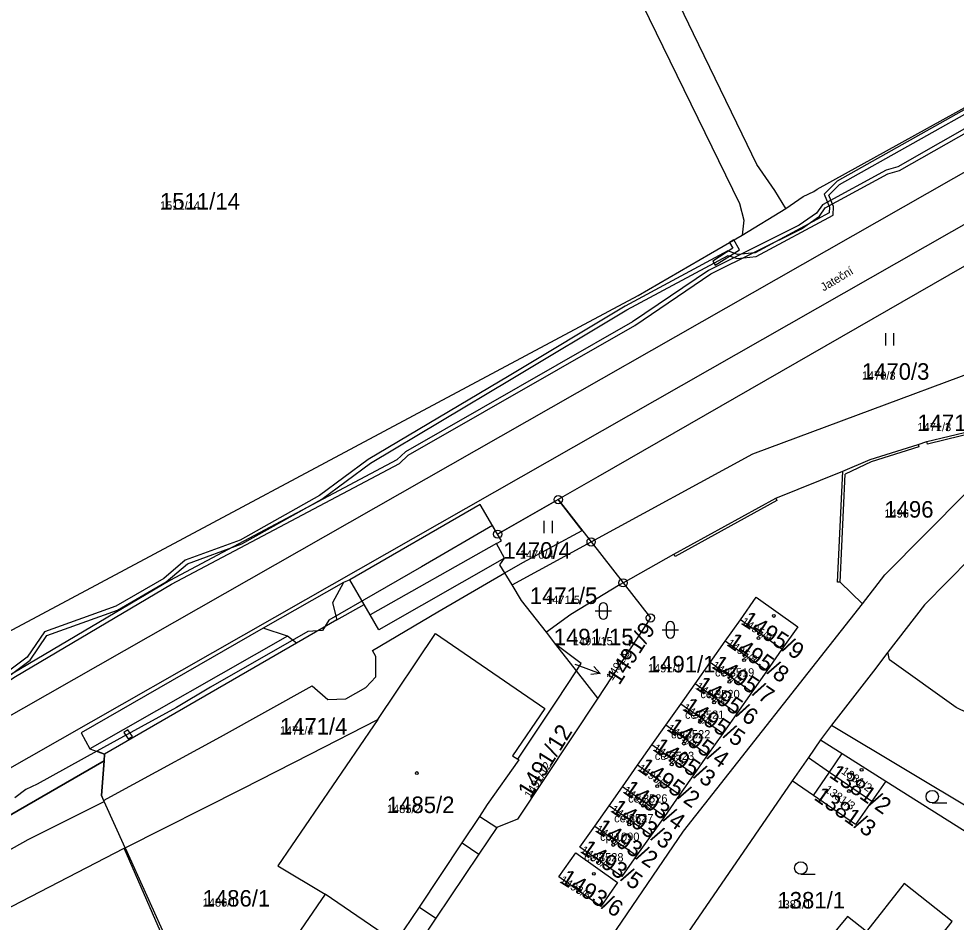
# Model space of a CAD drawing. Extents: x -763628 to -761565, y -976033 to -973833.
# Drawn here: x -762746.7 to -762633.3, y -975485.4 to -975376.1 of the extents above; entities that cross this region are included whole.
import ezdxf

# ---------------------------------------------------------------- set-up
doc = ezdxf.new("R2010")
doc.units = 0
for name, color, linetype in [('KN_cisla parcel 1000', 7, 'Continuous'), ('KN_cisla parcel 500', 7, 'Continuous'), ('KN_cisla parcel znacky', 7, 'Continuous'), ('KN_cisla popisna 500', 7, 'Continuous'), ('KN_hranice parcel', 7, 'Continuous'), ('KN_popisy', 7, 'Continuous'), ('KN_vecna bremena', 7, 'Continuous'), ('KN_vnitrni kresba parcel', 7, 'Continuous'), ('KN_znacky bodu BP', 7, 'Continuous'), ('KN_znacky budov', 7, 'Continuous'), ('KN_znacky kultur', 7, 'Continuous')]:
    doc.layers.add(name, color=color, linetype=linetype)

msp = doc.modelspace()

# ---------------------------------------------------------------- linework, layer by layer
at = {"layer": 'KN_cisla parcel znacky'}
for p, q in [((-762679.44, -975454.21), (-762679.21, -975454.29)), ((-762679.21, -975454.29), (-762676.39, -975455.32)), ((-762676.39, -975455.32), (-762677.5, -975455.44)), ((-762676.39, -975455.32), (-762677.16, -975454.5))]:
    msp.add_line(p, q, dxfattribs=at)
at = {"layer": 'KN_hranice parcel'}
for p, q in [((-762659.19, -975402.28), (-762653.89, -975399.07)), ((-762688.79, -975438.47), (-762681.45, -975434.29)), ((-762681.45, -975434.29), (-762677.47, -975439.41)), ((-762687.04, -975444.61), (-762677.47, -975439.41)), ((-762677.47, -975439.41), (-762673.6, -975444.36)), ((-762661.24, -975451.43), (-762659.41, -975448.84)), ((-762654.38, -975452.41), (-762659.41, -975448.84)), ((-762681.73, -975451.83), (-762682.89, -975450.35)), ((-762679.25, -975455.01), (-762681.73, -975451.83)), ((-762663.06, -975454.01), (-762661.24, -975451.43)), ((-762656.2, -975455), (-762661.24, -975451.43)), ((-762654.38, -975452.41), (-762656.2, -975455)), ((-762664.89, -975456.6), (-762663.06, -975454.01)), ((-762658.02, -975457.58), (-762663.06, -975454.01)), ((-762676.67, -975458.31), (-762679.25, -975455.01)), ((-762656.2, -975455), (-762658.02, -975457.58)), ((-762666.61, -975459.04), (-762664.89, -975456.6)), ((-762659.84, -975460.17), (-762664.89, -975456.6)), ((-762658.02, -975457.58), (-762659.84, -975460.17)), ((-762668.42, -975461.61), (-762666.61, -975459.04)), ((-762661.51, -975462.59), (-762666.61, -975459.04)), ((-762659.84, -975460.17), (-762661.51, -975462.59)), ((-762670.11, -975463.99), (-762668.42, -975461.61)), ((-762663.37, -975465.18), (-762668.42, -975461.61)), ((-762648.36, -975461.61), (-762649.69, -975463.37)), ((-762648.36, -975461.61), (-762617, -975480.43)), ((-762661.51, -975462.59), (-762663.37, -975465.18)), ((-762649.69, -975463.37), (-762651.18, -975465.52)), ((-762671.84, -975466.44), (-762670.11, -975463.99)), ((-762665.05, -975467.57), (-762670.11, -975463.99)), ((-762663.37, -975465.18), (-762665.05, -975467.57)), ((-762651.18, -975465.52), (-762653.13, -975468.34)), ((-762673.68, -975469.05), (-762671.84, -975466.44)), ((-762666.78, -975470.02), (-762671.84, -975466.44)), ((-762665.05, -975467.57), (-762666.78, -975470.02)), ((-762675.29, -975471.34), (-762673.68, -975469.05)), ((-762668.61, -975472.63), (-762673.68, -975469.05)), ((-762653.13, -975468.34), (-762668.11, -975490.09)), ((-762641.81, -975468.35), (-762643.5, -975470.79)), ((-762641.81, -975468.35), (-762619.03, -975482.74)), ((-762666.78, -975470.02), (-762668.61, -975472.63)), ((-762733.87, -975476.42), (-762736.4, -975470.84)), ((-762677.03, -975473.81), (-762675.29, -975471.34)), ((-762670.22, -975474.92), (-762675.29, -975471.34)), ((-762668.61, -975472.63), (-762670.22, -975474.92)), ((-762677.03, -975473.81), (-762671.96, -975477.38)), ((-762670.22, -975474.92), (-762671.96, -975477.38)), ((-762733.97, -975476.47), (-762733.87, -975476.42)), ((-762733.87, -975476.42), (-762725.01, -975495.98))]:
    msp.add_line(p, q, dxfattribs=at)
for points in [[(-762653.89, -975399.07), (-762655.22, -975396.88), (-762657.42, -975393.72), (-762659.17, -975390.04), (-762665.07, -975377.9), (-762669.08, -975369.59), (-762670.52, -975365.95), (-762672.97, -975358.92), (-762674.42, -975352.82), (-762675.56, -975338.94), (-762676.34, -975325.42), (-762677.91, -975297.65), (-762676.3, -975293.42), (-762675.79, -975284.35)], [(-762653.89, -975399.07), (-762651.79, -975397.59), (-762650.52, -975396.99), (-762650.11, -975396.7), (-762611.23, -975375.21), (-762608.1, -975368.37)], [(-762672.14, -975372.56), (-762659.52, -975398.46), (-762659, -975400.48), (-762659.19, -975402.28)], [(-762615.77, -975396.57), (-762676.65, -975431.55), (-762681.45, -975434.29)], [(-762761.09, -975457.26), (-762671.76, -975409.57), (-762663.03, -975404.5), (-762659.19, -975402.28)], [(-762677.47, -975439.41), (-762657.89, -975428.75), (-762616.71, -975413.43)], [(-762647.01, -975430.86), (-762643.7, -975429.44), (-762637.88, -975427.6), (-762636.82, -975427.27), (-762628.72, -975425.32), (-762625.6, -975424.55)], [(-762644.64, -975446.91), (-762641.94, -975443.41), (-762632.08, -975433.48), (-762625.32, -975426.69), (-762625.6, -975424.55)], [(-762673.6, -975444.36), (-762667.47, -975440.91), (-762655.1, -975434.1), (-762647.01, -975430.86)], [(-762644.64, -975446.91), (-762647.34, -975444.29), (-762647.64, -975444.28), (-762647.01, -975430.86)], [(-762688.79, -975438.47), (-762690.89, -975434.88), (-762706.68, -975444), (-762707.44, -975444.34), (-762717.15, -975449.86), (-762739.21, -975462.53), (-762738.13, -975464.44), (-762736.35, -975465.1), (-762736.41, -975465.92)], [(-762625.97, -975435.73), (-762625.57, -975436.1), (-762624.85, -975437.96), (-762623.54, -975441.15), (-762620.63, -975445.79), (-762627.48, -975450.32), (-762622.48, -975457.66), (-762623.46, -975458.36), (-762626.04, -975459.86), (-762626.96, -975460.29), (-762628.44, -975460.58), (-762629.42, -975460.62), (-762630.9, -975460.43), (-762631.88, -975460.12), (-762633.28, -975459.44), (-762641.34, -975453.69), (-762641.54, -975452.77)], [(-762625.97, -975435.73), (-762637.11, -975447.03), (-762641.54, -975452.77)], [(-762687.04, -975444.61), (-762688.52, -975442.17), (-762687.95, -975441.39), (-762688.93, -975439.59), (-762688.31, -975439.29), (-762688.79, -975438.47)], [(-762682.89, -975450.35), (-762685.89, -975446.5), (-762687.04, -975444.61)], [(-762673.6, -975444.36), (-762673.97, -975444.57), (-762679.91, -975448.19), (-762682.89, -975450.35)], [(-762673.6, -975444.36), (-762670.29, -975448.61), (-762676.67, -975458.31)], [(-762659.41, -975448.84), (-762657.48, -975446.1), (-762652.45, -975449.67), (-762654.38, -975452.41)], [(-762690.33, -975509.16), (-762676.81, -975489.86), (-762666.29, -975474.41), (-762644.64, -975446.91)], [(-762703.28, -975460.9), (-762696.31, -975450.5), (-762683.07, -975459.57), (-762686.97, -975465.3), (-762686.35, -975465.7)], [(-762679.25, -975455.01), (-762678.66, -975454.13), (-762681.73, -975451.83)], [(-762641.54, -975452.77), (-762643.31, -975455.06), (-762648.36, -975461.61)], [(-762686.35, -975465.7), (-762681.68, -975458.67), (-762679.25, -975455.01)], [(-762676.67, -975458.31), (-762686.37, -975472.98), (-762688.9, -975473.99), (-762691.06, -975477.21), (-762696.28, -975484.94), (-762698.09, -975487.71), (-762702.12, -975493.75)], [(-762733.87, -975476.42), (-762719.61, -975469.25), (-762711.49, -975465.09), (-762703.28, -975460.9)], [(-762703.28, -975460.9), (-762703.81, -975461.68), (-762715.4, -975478.6), (-762709.66, -975482.03), (-762717.57, -975493.6)], [(-762649.69, -975463.37), (-762647.09, -975465.02), (-762641.81, -975468.35)], [(-762703.77, -975491.82), (-762701.11, -975487.88), (-762700.09, -975486.35), (-762698.26, -975483.6), (-762693.09, -975475.83), (-762690.96, -975472.63), (-762690.01, -975471.2), (-762686.2, -975465.8), (-762686.35, -975465.7)], [(-762651.18, -975465.52), (-762648.63, -975467.27), (-762643.5, -975470.79)], [(-762736.41, -975465.92), (-762767.41, -975483.78), (-762835.33, -975522.53)], [(-762736.4, -975470.84), (-762736.73, -975470.12), (-762736.41, -975465.92)], [(-762643.5, -975470.79), (-762645.46, -975473.62), (-762650.57, -975470.1), (-762653.13, -975468.34)], [(-762833.09, -975526.66), (-762781.48, -975495.51), (-762745.61, -975475.43), (-762736.4, -975470.84)], [(-762671.96, -975477.38), (-762673.77, -975479.92), (-762678.83, -975476.36), (-762677.03, -975473.81)], [(-762786.97, -975505.84), (-762778.15, -975501.39), (-762776.87, -975503.77), (-762775.64, -975502.95), (-762763.37, -975495.94), (-762757.15, -975492.37), (-762758.9, -975489.35), (-762733.97, -975476.47)], [(-762725.01, -975495.98), (-762726.15, -975494.42), (-762733.97, -975476.47)], [(-762679.33, -975477.06), (-762674.26, -975480.64), (-762676.29, -975483.53), (-762681.37, -975479.95), (-762679.33, -975477.06)], [(-762633.56, -975497.85), (-762639.64, -975492.85), (-762638.31, -975491.14), (-762637.43, -975490.01), (-762633.76, -975485.35), (-762639.59, -975480.75), (-762644.15, -975486.56), (-762646.45, -975484.76), (-762650.71, -975489.92), (-762654.17, -975486.94), (-762658.01, -975491.36), (-762654.56, -975494.35), (-762646.69, -975501.12), (-762648.84, -975503.75)]]:
    msp.add_lwpolyline(points, dxfattribs=at)
at = {"layer": 'KN_vecna bremena'}
for points in [[(-762620.89, -975380.71), (-762647.71, -975395.74), (-762649.27, -975397.31), (-762648.63, -975398.89), (-762648.65, -975399.57), (-762657.63, -975404.4), (-762659.75, -975404.62), (-762660.94, -975404.19), (-762673.37, -975410.88), (-762687.4, -975419.31), (-762704.44, -975429.44), (-762710.34, -975433.81), (-762719.96, -975439.19), (-762726.6, -975441.63), (-762729.18, -975443.83), (-762735, -975447.2), (-762743.65, -975450.31), (-762745.73, -975453.36), (-762750.14, -975456.64), (-762755.4, -975459.39), (-762753.33, -975463.02), (-762823.58, -975502.92), (-762859.6, -975523.37)], [(-762859.4, -975523.83), (-762823.34, -975503.36), (-762752.65, -975463.2), (-762754.7, -975459.59), (-762749.88, -975457.06), (-762745.37, -975453.72), (-762743.33, -975450.73), (-762734.78, -975447.66), (-762728.9, -975444.23), (-762726.34, -975442.07), (-762719.76, -975439.65), (-762710.06, -975434.23), (-762704.16, -975429.86), (-762687.14, -975419.73), (-762673.13, -975411.32), (-762660.9, -975404.73), (-762659.81, -975405.12), (-762657.49, -975404.88), (-762648.17, -975399.87), (-762648.13, -975398.81), (-762648.69, -975397.43), (-762647.41, -975396.14), (-762620.67, -975381.15)], [(-762624.85, -975385.18), (-762640.35, -975394), (-762641.75, -975394.4), (-762649.47, -975398.59), (-762650.19, -975399.61), (-762652.28, -975401.06), (-762663.26, -975406.54), (-762672.45, -975412.78), (-762699.92, -975428.51), (-762700.98, -975429.48), (-762728.48, -975444.08), (-762747.42, -975455.28), (-762752.84, -975458.85), (-762754.27, -975459.43), (-762755.82, -975459.38), (-762762.83, -975463.36), (-762765.17, -975464.01), (-762769.83, -975466.59), (-762775.35, -975470.53), (-762787.48, -975477.82), (-762790.49, -975479.2), (-762812.12, -975491.9), (-762859.15, -975518.75)], [(-762858.91, -975519.19), (-762811.86, -975492.34), (-762790.25, -975479.64), (-762787.24, -975478.26), (-762775.07, -975470.95), (-762769.57, -975467.01), (-762764.97, -975464.47), (-762762.63, -975463.82), (-762755.7, -975459.88), (-762754.19, -975459.93), (-762752.6, -975459.29), (-762747.16, -975455.7), (-762728.24, -975444.52), (-762700.68, -975429.9), (-762699.62, -975428.91), (-762672.19, -975413.2), (-762663, -975406.98), (-762652.02, -975401.5), (-762649.83, -975399.97), (-762649.13, -975398.97), (-762641.57, -975394.86), (-762640.15, -975394.46), (-762624.59, -975385.62)], [(-762767.41, -975483.78), (-762736.41, -975465.92), (-762736.35, -975465.1), (-762737.28, -975464.75), (-762744.51, -975468.73), (-762745.89, -975469.36), (-762747.24, -975470.38)]]:
    msp.add_lwpolyline(points, dxfattribs=at)
for points in [[(-762659.52, -975404.06), (-762660.19, -975402.86), (-762660.71, -975403.16), (-762660.32, -975403.86), (-762662.76, -975405.41), (-762662.44, -975405.91)], [(-762737.28, -975464.75), (-762736.35, -975465.1), (-762736.41, -975465.92), (-762736.73, -975470.12), (-762736.47, -975470.69), (-762732.86, -975468.73), (-762722.31, -975463.02), (-762711.25, -975456.81), (-762709.33, -975458.48), (-762707.16, -975458.39), (-762704.74, -975457.04), (-762703.52, -975455.72), (-762703.52, -975453.28), (-762703.93, -975452.56), (-762696.03, -975447.89), (-762687.91, -975443.17), (-762685.72, -975441.9), (-762678.54, -975438.04), (-762681.45, -975434.29), (-762688.79, -975438.47), (-762689.41, -975437.42), (-762698.01, -975442.44), (-762709.21, -975448.88), (-762709.98, -975450.14), (-762711.75, -975450.27), (-762723.53, -975457), (-762727.67, -975459.44), (-762734.06, -975462.98)], [(-762734.03, -975462.49), (-762733.5, -975463.24), (-762732.97, -975462.95), (-762733.53, -975462.15)]]:
    msp.add_lwpolyline(points, close=True, dxfattribs=at)
at = {"layer": 'KN_vnitrni kresba parcel'}
for p, q in [((-762715.69, -975442.16), (-762618.3, -975386.66)), ((-762614.37, -975390.77), (-762712.05, -975446.42)), ((-762628.65, -975425.61), (-762636.75, -975427.56)), ((-762637.79, -975427.89), (-762643.59, -975429.72)), ((-762637.88, -975427.6), (-762637.79, -975427.89)), ((-762636.75, -975427.56), (-762636.82, -975427.27)), ((-762643.59, -975429.72), (-762646.73, -975431.21)), ((-762647.34, -975444.29), (-762646.73, -975431.21)), ((-762654.99, -975434.38), (-762667.3, -975441.17)), ((-762655.1, -975434.1), (-762654.99, -975434.38)), ((-762688.93, -975439.59), (-762704.21, -975448.22)), ((-762687.95, -975441.39), (-762703.15, -975450.07)), ((-762667.3, -975441.17), (-762667.47, -975440.91)), ((-762765.07, -975470.27), (-762715.69, -975442.16)), ((-762704.94, -975446.99), (-762706.68, -975444)), ((-762707.44, -975444.34), (-762708.76, -975446.79)), ((-762712.05, -975446.42), (-762761.71, -975474.7)), ((-762708.76, -975446.79), (-762708.26, -975448.86)), ((-762708.26, -975448.86), (-762704.94, -975446.99)), ((-762704.21, -975448.22), (-762704.94, -975446.99)), ((-762703.15, -975450.07), (-762704.21, -975448.22)), ((-762714.22, -975450.8), (-762717.15, -975449.86)), ((-762708.26, -975448.86), (-762713.15, -975451.68)), ((-762714.22, -975450.8), (-762738.13, -975464.44)), ((-762713.15, -975451.68), (-762714.22, -975450.8)), ((-762713.15, -975451.68), (-762736.35, -975465.1)), ((-762648.63, -975467.27), (-762647.09, -975465.02)), ((-762650.57, -975470.1), (-762648.63, -975467.27)), ((-762690.96, -975472.63), (-762688.9, -975473.99)), ((-762693.09, -975475.83), (-762691.06, -975477.21)), ((-762701.11, -975487.88), (-762709.66, -975482.03)), ((-762698.26, -975483.6), (-762696.28, -975484.94))]:
    msp.add_line(p, q, dxfattribs=at)
at = {"layer": 'KN_znacky bodu BP'}
for centre, radius in [((-762681.45, -975434.29), 0.5), ((-762681.45, -975434.29), 0.0303), ((-762688.79, -975438.47), 0.5), ((-762688.79, -975438.47), 0.0303), ((-762677.47, -975439.41), 0.5), ((-762677.47, -975439.41), 0.0303), ((-762673.6, -975444.36), 0.5), ((-762673.6, -975444.36), 0.0303), ((-762670.29, -975448.61), 0.5), ((-762670.29, -975448.61), 0.0303)]:
    msp.add_circle(centre, radius, dxfattribs=at)
at = {"layer": 'KN_znacky budov'}
for centre in [(-762655.36, -975448.37), (-762657.21, -975451.05), (-762658.96, -975453.71), (-762660.73, -975456.33), (-762662.59, -975458.83), (-762664.28, -975461.2), (-762666.24, -975463.82), (-762667.72, -975466.34), (-762644.73, -975467), (-762698.56, -975467.39), (-762669.47, -975468.97), (-762646.27, -975469.57), (-762671.17, -975471.36), (-762672.86, -975473.6), (-762674.79, -975476.09), (-762677.14, -975479.58)]:
    msp.add_circle(centre, 0.175, dxfattribs=at)
at = {"layer": 'KN_znacky kultur'}
for p, q in [((-762641.82, -975415.63), (-762641.82, -975414.13)), ((-762640.82, -975415.63), (-762640.82, -975414.13)), ((-762683.14, -975438.34), (-762683.14, -975436.84)), ((-762682.14, -975438.34), (-762682.14, -975436.84)), ((-762676.49, -975447.27), (-762676.49, -975448.27)), ((-762675.49, -975448.27), (-762675.49, -975447.27)), ((-762676.99, -975447.77), (-762674.99, -975447.77)), ((-762668.38, -975449.55), (-762668.38, -975450.55)), ((-762667.38, -975450.55), (-762667.38, -975449.55)), ((-762668.88, -975450.05), (-762666.88, -975450.05)), ((-762636.18, -975470.99), (-762634.43, -975470.99)), ((-762652.09, -975479.63), (-762650.34, -975479.63))]:
    msp.add_line(p, q, dxfattribs=at)
for centre in [(-762636.18, -975470.24), (-762652.09, -975478.88)]:
    msp.add_circle(centre, 0.75, dxfattribs=at)
for centre, start, end in [((-762675.99, -975447.27), 0, 180), ((-762675.99, -975448.27), 180, 359.9879), ((-762667.88, -975449.55), 0, 180), ((-762667.88, -975450.55), 180, 359.9879)]:
    msp.add_arc(centre, 0.5, start, end, dxfattribs=at)

# ---------------------------------------------------------------- texts
at = {"layer": 'KN_cisla parcel 1000'}
for s, p in [('1511/14', (-762729.65, -975399.18)), ('1470/3', (-762644.71, -975419.78)), ('1471/3', (-762637.98, -975426)), ('1496', (-762641.98, -975436.47)), ('1470/4', (-762688.1, -975441.44)), ('1471/5', (-762684.9, -975446.92)), ('1491/15', (-762682, -975451.92)), ('1491/1', (-762670.6, -975455.2)), ('1471/4', (-762715.15, -975462.73)), ('1485/2', (-762702.19, -975472.23)), ('1486/1', (-762724.49, -975483.55)), ('1381/1', (-762654.92, -975483.78))]:
    msp.add_text(s, height=2, dxfattribs=at).set_placement(p)
for s, rotation, p in [('1495/9', 327, (-762659.41, -975449.31)), ('1491/9', 57, (-762674.07, -975456.83)), ('1495/8', 325, (-762661.14, -975451.88)), ('1495/7', 326, (-762662.97, -975454.59)), ('1495/6', 326, (-762664.93, -975457.14)), ('1495/5', 326, (-762666.5, -975459.71)), ('1495/4', 325, (-762668.4, -975462.17)), ('1491/12', 58, (-762684.79, -975470.53)), ('1495/3', 326, (-762670.08, -975464.6)), ('1495/2', 325, (-762671.93, -975467.01)), ('1381/2', 325, (-762648.77, -975467.8)), ('1493/4', 325, (-762673.71, -975469.71)), ('1381/3', 325, (-762650.61, -975470.52)), ('1493/3', 325, (-762675.2, -975472)), ('1493/2', 326, (-762677.06, -975474.41)), ('1493/5', 325, (-762678.86, -975476.93)), ('1493/6', 328, (-762681.36, -975480.58))]:
    msp.add_text(s, height=2, rotation=rotation, dxfattribs=at).set_placement(p)
at = {"layer": 'KN_cisla parcel 500'}
for s, p in [('1511/14', (-762729.65, -975399.18)), ('1470/3', (-762644.71, -975419.78)), ('1471/3', (-762637.98, -975426)), ('1496', (-762641.98, -975436.47)), ('1470/4', (-762686.1, -975441.44)), ('1471/5', (-762682.92, -975446.92)), ('1491/15', (-762679.69, -975451.92)), ('1491/1', (-762670.6, -975455.2)), ('1471/4', (-762715.15, -975462.73)), ('1485/2', (-762702.19, -975472.23)), ('1486/1', (-762724.49, -975483.55)), ('1381/1', (-762654.92, -975483.78))]:
    msp.add_text(s, height=1, dxfattribs=at).set_placement(p)
for s, rotation, p in [('1495/9', 327, (-762659.41, -975449.31)), ('1495/8', 325, (-762661.14, -975451.88)), ('1491/9', 57, (-762674.91, -975456.28)), ('1495/7', 326, (-762662.97, -975454.59)), ('1495/6', 326, (-762664.93, -975457.14)), ('1495/5', 326, (-762666.5, -975459.71)), ('1495/4', 325, (-762668.4, -975462.17)), ('1495/3', 326, (-762670.08, -975464.6)), ('1491/12', 58, (-762684.79, -975470.53)), ('1495/2', 325, (-762671.93, -975467.01)), ('1381/2', 325, (-762647.27, -975467.37)), ('1493/4', 325, (-762673.71, -975469.71)), ('1381/3', 325, (-762649.31, -975469.57)), ('1493/3', 325, (-762675.2, -975472)), ('1493/2', 326, (-762677.06, -975474.41)), ('1493/5', 325, (-762678.86, -975476.93)), ('1493/6', 328, (-762681.36, -975480.58))]:
    msp.add_text(s, height=1, rotation=rotation, dxfattribs=at).set_placement(p)
at = {"layer": 'KN_cisla popisna 500'}
for s, p in [('če 3519', (-762662.48, -975455.7)), ('če 3520', (-762664.25, -975458.32)), ('če 3521', (-762666.11, -975460.82)), ('če 3522', (-762667.8, -975463.19)), ('če 3523', (-762669.76, -975465.81)), ('če 3526', (-762672.99, -975470.96)), ('če 3527', (-762674.69, -975473.35)), ('čp 1090', (-762676.38, -975475.59)), ('če 3528', (-762678.31, -975478.08))]:
    msp.add_text(s, height=1, dxfattribs=at).set_placement(p)
at = {"layer": 'KN_popisy'}
msp.add_text('Jateční', height=1, rotation=31, dxfattribs=at).set_placement((-762649.33, -975409.11))

doc.saveas('drawing.dxf')
